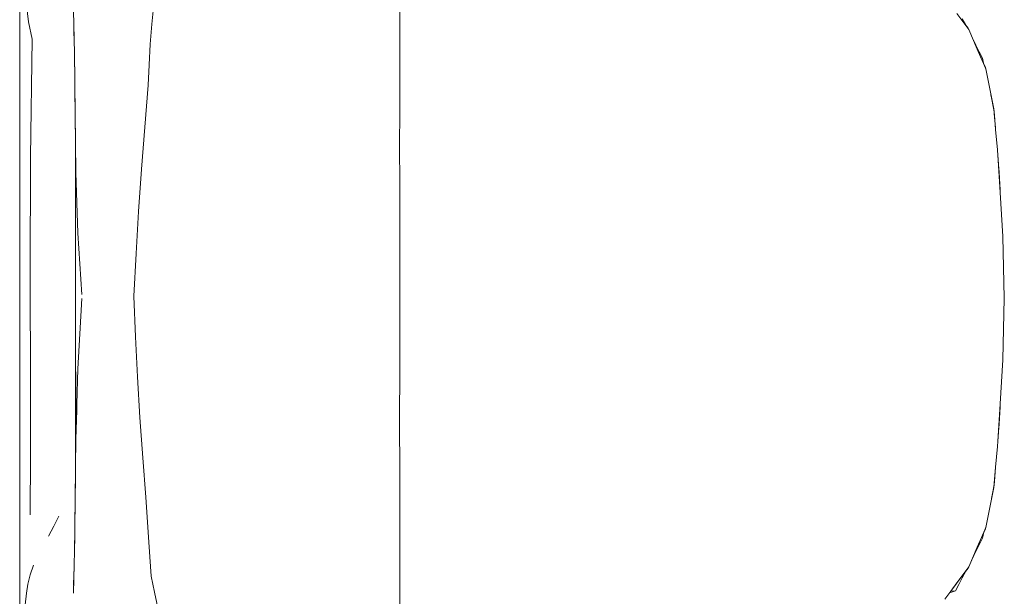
# Model space of a CAD drawing. Header units: millimetres. Extents: x -261 to 187, y -214 to 106.
# Tile 778 of 1056: x -207.415 to -206.644, y 14.096 to 14.548. Entities that reach past the tile are written whole.
import ezdxf

# ---------------------------------------------------------------- set-up
doc = ezdxf.new("R2010")
doc.units = ezdxf.units.MM
doc.header["$LTSCALE"] = 0.005
doc.header["$MEASUREMENT"] = 0
doc.layers.add('IFC-Elemento de mobília-Contorno', color=9, linetype='Continuous', lineweight=5)

msp = doc.modelspace()

# ---------------------------------------------------------------- linework, layer by layer
at = {"layer": 'IFC-Elemento de mobília-Contorno', "lineweight": 5}
for p, q in [((-207.41536, 14.44444), (-207.41525, 14.59788)), ((-207.11749, 14.58042), (-207.11748, 14.54758)), ((-207.41008, 14.55922), (-207.40839, 14.54615)), ((-207.31171, 14.54426), (-207.31033, 14.56001)), ((-207.37314, 14.55443), (-207.3729, 14.54423)), ((-206.6808, 14.55271), (-206.67607, 14.54637)), ((-207.40839, 14.54615), (-207.40561, 14.53249)), ((-207.3729, 14.54423), (-207.37252, 14.5211)), ((-207.37288, 14.54298), (-207.37286, 14.54238)), ((-207.37286, 14.54238), (-207.37263, 14.52749)), ((-207.31309, 14.52852), (-207.31171, 14.54426)), ((-207.11748, 14.51144), (-207.11748, 14.54758)), ((-206.67646, 14.54863), (-206.67382, 14.54345)), ((-206.67607, 14.54637), (-206.67133, 14.54004)), ((-206.67398, 14.54375), (-206.67193, 14.5412)), ((-206.67398, 14.54374), (-206.67193, 14.5412)), ((-206.67398, 14.54374), (-206.67193, 14.5412)), ((-206.67398, 14.54374), (-206.67193, 14.5412)), ((-206.67382, 14.54345), (-206.67371, 14.54322)), ((-206.67193, 14.5412), (-206.67155, 14.54033)), ((-206.67193, 14.5412), (-206.67155, 14.54033)), ((-206.67133, 14.54004), (-206.66471, 14.52465)), ((-207.40676, 14.43999), (-207.40561, 14.53249)), ((-207.31384, 14.51248), (-207.31309, 14.52852)), ((-206.66816, 14.53268), (-206.66592, 14.5279)), ((-206.66802, 14.53234), (-206.66593, 14.52793)), ((-206.66802, 14.53234), (-206.66471, 14.52465)), ((-206.66593, 14.52793), (-206.66328, 14.52272)), ((-206.66592, 14.5279), (-206.66328, 14.52272)), ((-207.37252, 14.5211), (-207.37224, 14.50025)), ((-207.37251, 14.5202), (-207.37251, 14.51989)), ((-207.37251, 14.51989), (-207.37226, 14.5019)), ((-206.66471, 14.52465), (-206.65809, 14.50926)), ((-206.66471, 14.52465), (-206.6614, 14.51696)), ((-206.66328, 14.52272), (-206.66064, 14.51753)), ((-207.31459, 14.49644), (-207.31384, 14.51248)), ((-207.11748, 14.47564), (-207.11748, 14.51144)), ((-206.66141, 14.51697), (-206.6614, 14.51696)), ((-206.66064, 14.51753), (-206.65982, 14.51362)), ((-206.65982, 14.51362), (-206.65839, 14.51038)), ((-206.65982, 14.51362), (-206.65968, 14.51294)), ((-206.65982, 14.51362), (-206.65839, 14.51038)), ((-206.65839, 14.51038), (-206.65823, 14.50959)), ((-206.65809, 14.50926), (-206.65654, 14.50142)), ((-207.37224, 14.50025), (-207.37209, 14.48891)), ((-207.37224, 14.5), (-207.37221, 14.4979)), ((-207.37221, 14.4979), (-207.3719, 14.47476)), ((-207.31716, 14.46345), (-207.31459, 14.49644)), ((-206.65654, 14.50142), (-206.65187, 14.47788)), ((-207.37209, 14.48891), (-207.37194, 14.47756)), ((-206.65407, 14.48895), (-206.65356, 14.48645)), ((-206.65356, 14.48645), (-206.65195, 14.47847)), ((-207.37194, 14.47756), (-207.37187, 14.47209)), ((-207.3719, 14.47476), (-207.3716, 14.45113)), ((-207.11751, 14.44899), (-207.11748, 14.47564)), ((-206.65195, 14.47847), (-206.65189, 14.47796)), ((-206.65187, 14.47788), (-206.65153, 14.47425)), ((-206.65187, 14.47788), (-206.65127, 14.47302)), ((-206.65153, 14.47425), (-206.65047, 14.46306)), ((-206.65127, 14.47302), (-206.65035, 14.46182)), ((-207.37185, 14.47042), (-207.37163, 14.45319)), ((-207.31979, 14.43064), (-207.31716, 14.46345)), ((-206.65047, 14.46306), (-206.65035, 14.46182)), ((-206.65035, 14.46182), (-206.64882, 14.44576)), ((-207.37163, 14.19207), (-207.37163, 14.45319)), ((-207.3716, 14.45113), (-207.37131, 14.42797)), ((-207.11751, 14.44899), (-207.11748, 14.41915)), ((-207.41536, 14.44444), (-207.41535, 14.2345)), ((-206.64882, 14.44576), (-206.64775, 14.429)), ((-206.6488, 14.44541), (-206.64879, 14.44533)), ((-206.64879, 14.44533), (-206.64786, 14.43086)), ((-207.40706, 14.34761), (-207.40676, 14.43999)), ((-207.37131, 14.42797), (-207.36978, 14.38032)), ((-207.32217, 14.39737), (-207.31979, 14.43064)), ((-206.6479, 14.43133), (-206.64762, 14.42787)), ((-206.64775, 14.429), (-206.64669, 14.41224)), ((-206.64762, 14.42787), (-206.64669, 14.41224)), ((-206.64762, 14.42787), (-206.64681, 14.41443)), ((-207.11748, 14.41915), (-207.11748, 14.38299)), ((-206.64681, 14.41443), (-206.64676, 14.41344)), ((-206.64669, 14.41224), (-206.6448, 14.37771)), ((-207.3241, 14.36449), (-207.32217, 14.39737)), ((-207.36978, 14.38032), (-207.3667, 14.33231)), ((-207.1175, 14.34758), (-207.11748, 14.38299)), ((-206.6448, 14.37771), (-206.64353, 14.32936)), ((-207.3259, 14.33102), (-207.3241, 14.36449)), ((-207.40706, 14.34761), (-207.40686, 14.25947)), ((-207.1175, 14.34758), (-207.11748, 14.3155)), ((-207.36818, 14.30154), (-207.3667, 14.32919)), ((-207.3259, 14.33102), (-207.32453, 14.29917)), ((-206.6448, 14.28101), (-206.64353, 14.32936)), ((-207.11748, 14.27802), (-207.11748, 14.3155)), ((-207.36966, 14.27389), (-207.36818, 14.30154)), ((-207.32453, 14.29917), (-207.3231, 14.26765)), ((-206.64669, 14.24647), (-206.6448, 14.28101)), ((-207.37131, 14.21887), (-207.37131, 14.27173)), ((-207.37048, 14.24638), (-207.36966, 14.27389)), ((-207.11752, 14.22895), (-207.11748, 14.27802)), ((-207.3231, 14.26765), (-207.32112, 14.23578)), ((-207.40686, 14.25947), (-207.40683, 14.2062)), ((-207.37131, 14.21887), (-207.37063, 14.24159)), ((-207.37063, 14.24159), (-207.37048, 14.24638)), ((-206.64775, 14.22971), (-206.64669, 14.24647)), ((-206.64762, 14.23084), (-206.64669, 14.24647)), ((-206.64762, 14.23084), (-206.64681, 14.24428)), ((-206.64681, 14.24428), (-206.64676, 14.24527)), ((-207.41535, 14.2345), (-207.41527, 14.06687)), ((-207.32112, 14.23578), (-207.31894, 14.20426)), ((-207.11752, 14.22895), (-207.11748, 14.19693)), ((-206.64882, 14.21296), (-206.64775, 14.22971)), ((-206.64879, 14.21338), (-206.64786, 14.22785)), ((-206.6479, 14.22737), (-206.64762, 14.23084)), ((-207.37156, 14.1974), (-207.37131, 14.21887)), ((-206.65035, 14.19689), (-206.64882, 14.21296)), ((-206.6488, 14.2133), (-206.64879, 14.21338)), ((-207.40726, 14.15939), (-207.40683, 14.2062)), ((-207.31894, 14.20426), (-207.31652, 14.17336)), ((-207.37163, 14.19219), (-207.37156, 14.1974)), ((-207.11749, 14.16247), (-207.11748, 14.19693)), ((-206.65187, 14.18083), (-206.65035, 14.19689)), ((-206.65127, 14.18569), (-206.65035, 14.19689)), ((-207.37183, 14.17601), (-207.37163, 14.19207)), ((-207.37183, 14.17536), (-207.37171, 14.18515)), ((-206.65356, 14.17226), (-206.65195, 14.18023)), ((-206.65343, 14.17299), (-206.65187, 14.18083)), ((-206.65195, 14.18023), (-206.65189, 14.18076)), ((-206.65187, 14.18083), (-206.65127, 14.18569)), ((-207.37195, 14.16575), (-207.37183, 14.17601)), ((-207.37189, 14.17059), (-207.37183, 14.17536)), ((-207.31652, 14.17336), (-207.31427, 14.14186)), ((-206.65498, 14.16514), (-206.65343, 14.17299)), ((-207.37211, 14.15395), (-207.37195, 14.16575)), ((-206.65654, 14.1573), (-206.65498, 14.16514)), ((-207.38867, 14.15055), (-207.38468, 14.15842)), ((-207.3721, 14.15424), (-207.37201, 14.1616)), ((-207.11749, 14.16247), (-207.11748, 14.12056)), ((-206.65809, 14.14945), (-206.65654, 14.1573)), ((-207.39266, 14.1427), (-207.38867, 14.15055)), ((-207.37226, 14.14214), (-207.37211, 14.15395)), ((-207.37215, 14.15038), (-207.3721, 14.15424)), ((-206.6614, 14.14176), (-206.65809, 14.14945)), ((-206.65982, 14.14508), (-206.65839, 14.14834)), ((-206.65982, 14.14509), (-206.65839, 14.14834)), ((-206.65982, 14.14509), (-206.65839, 14.14834)), ((-206.65839, 14.14834), (-206.65823, 14.14912)), ((-206.65839, 14.14834), (-206.65823, 14.14912)), ((-207.37244, 14.13124), (-207.37226, 14.14214)), ((-207.31427, 14.14186), (-207.31333, 14.12653)), ((-206.67133, 14.11868), (-206.6614, 14.14176)), ((-206.66471, 14.13406), (-206.6614, 14.14176)), ((-206.66328, 14.136), (-206.66064, 14.14118)), ((-206.66064, 14.14118), (-206.65968, 14.14577)), ((-207.3725, 14.12798), (-207.37239, 14.13336)), ((-207.37239, 14.13336), (-207.37231, 14.13922)), ((-206.67133, 14.11868), (-206.66471, 14.13406)), ((-206.66802, 14.12637), (-206.66471, 14.13406)), ((-206.66593, 14.13078), (-206.66328, 14.136)), ((-206.66592, 14.13081), (-206.66328, 14.136)), ((-207.37262, 14.12032), (-207.37244, 14.13124)), ((-207.31333, 14.12653), (-207.3124, 14.11121)), ((-206.66816, 14.12603), (-206.66592, 14.13081)), ((-206.66801, 14.12638), (-206.66593, 14.13078)), ((-207.40702, 14.11245), (-207.40452, 14.11994)), ((-207.37293, 14.10918), (-207.37262, 14.12032)), ((-207.37279, 14.11268), (-207.37269, 14.11769)), ((-207.11749, 14.07848), (-207.11748, 14.12056)), ((-206.68554, 14.09967), (-206.67133, 14.11868)), ((-206.67398, 14.11497), (-206.67193, 14.11752)), ((-206.67398, 14.11496), (-206.67193, 14.11752)), ((-206.67193, 14.11752), (-206.67155, 14.11838)), ((-206.67193, 14.11752), (-206.67155, 14.11838)), ((-207.4089, 14.10513), (-207.40702, 14.11245)), ((-207.37323, 14.09803), (-207.37293, 14.10918)), ((-207.37307, 14.1041), (-207.37279, 14.11268)), ((-207.3124, 14.11121), (-207.31106, 14.10505)), ((-206.68554, 14.09967), (-206.67844, 14.10917)), ((-206.6808, 14.106), (-206.67844, 14.10917)), ((-206.6791, 14.1049), (-206.67646, 14.11008)), ((-206.67844, 14.10917), (-206.67607, 14.11234)), ((-206.67646, 14.11008), (-206.67382, 14.11526)), ((-206.67382, 14.11526), (-206.67371, 14.1155)), ((-207.41008, 14.09802), (-207.4089, 14.10513)), ((-207.31106, 14.10505), (-207.30973, 14.09888)), ((-206.68554, 14.09967), (-206.6808, 14.106)), ((-206.68174, 14.09972), (-206.6791, 14.1049)), ((-207.41111, 14.08892), (-207.41008, 14.09802)), ((-207.30973, 14.09888), (-207.30707, 14.08655)), ((-206.69028, 14.09333), (-206.68791, 14.0965)), ((-206.68791, 14.0965), (-206.68554, 14.09967)), ((-206.68651, 14.09837), (-206.68174, 14.09972)), ((-206.68554, 14.09967), (-206.68174, 14.09972))]:
    msp.add_line(p, q, dxfattribs=at)

doc.saveas('drawing.dxf')
